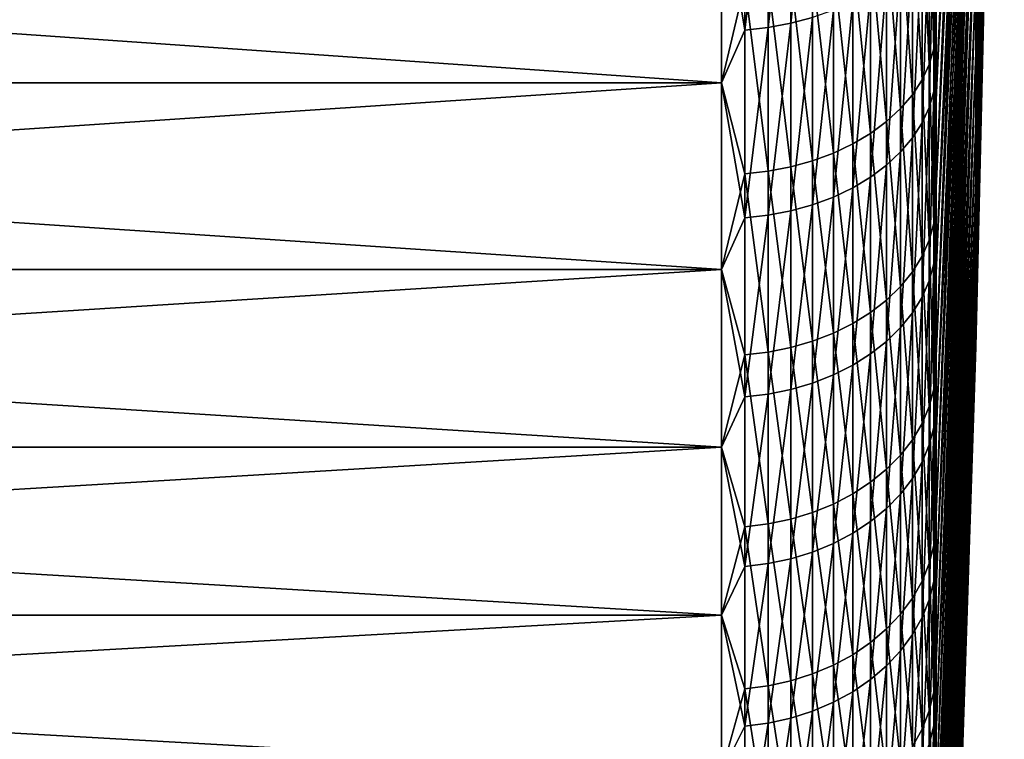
# Model space of a CAD drawing. Header units: metres. Extents: x -2 to 85, y -75 to 96.
# Tile 320 of 444: x 80.46 to 85.04, y 9.26 to 12.61. Entities that reach past the tile are written whole.
import ezdxf

# ---------------------------------------------------------------- set-up
doc = ezdxf.new("R2010")
doc.units = ezdxf.units.M
doc.layers.add('solid_20204500', color=7, linetype='CONTINUOUS')

msp = doc.modelspace()

# ---------------------------------------------------------------- linework, layer by layer
at = {"layer": 'solid_20204500'}
for points in [[(85.044029, 17.875992, 4.966063), (84.911491, 12.812578, 7.449786), (84.911491, 12.454745, 6.670994)], [(85.044029, 17.875992, 4.966063), (84.911491, 12.454745, 6.670994), (85.044029, 17.637461, 4.446916)], [(85.044029, 17.637461, -4.446916), (84.911491, 12.454745, -6.670994), (84.911491, 12.812578, -7.449786)], [(85.044029, 17.425528, -3.916355), (84.911491, 12.454745, -6.670994), (85.044029, 17.637461, -4.446916)], [(85.044029, 17.637461, 4.446916), (84.911491, 12.454745, 6.670994), (84.911491, 12.136817, 5.875078)], [(85.044029, 17.637461, 4.446916), (84.911491, 12.136817, 5.875078), (85.044029, 17.425528, 3.916355)], [(85.044029, 17.425528, -3.916355), (84.911491, 12.136817, -5.875078), (84.911491, 12.454745, -6.670994)], [(85.044029, 17.24074, -3.37574), (84.911491, 12.136817, -5.875078), (85.044029, 17.425528, -3.916355)], [(85.044029, 17.425528, 3.916355), (84.911491, 12.136817, 5.875078), (84.911491, 11.85961, 5.06408)], [(85.044029, 17.425528, 3.916355), (84.911491, 11.85961, 5.06408), (85.044029, 17.24074, 3.37574)], [(85.044029, 17.24074, -3.37574), (84.911491, 11.85961, -5.06408), (84.911491, 12.136817, -5.875078)], [(85.044029, 17.08357, -2.826459), (84.911491, 11.85961, -5.06408), (85.044029, 17.24074, -3.37574)], [(85.044029, 17.24074, 3.37574), (84.911491, 11.85961, 5.06408), (84.911491, 11.623835, 4.240083)], [(85.044029, 17.24074, 3.37574), (84.911491, 11.623835, 4.240083), (85.044029, 17.08357, 2.826459)], [(85.044029, 17.08357, -2.826459), (84.911491, 11.623835, -4.240083), (84.911491, 11.85961, -5.06408)], [(85.044029, 16.954424, -2.269924), (84.911491, 11.623835, -4.240083), (85.044029, 17.08357, -2.826459)], [(85.044029, 17.08357, 2.826459), (84.911491, 11.623835, 4.240083), (84.911491, 11.430097, 3.405202)], [(85.044029, 17.08357, 2.826459), (84.911491, 11.430097, 3.405202), (85.044029, 16.954424, 2.269924)], [(85.044029, 16.954424, -2.269924), (84.911491, 11.430097, -3.405202), (84.911491, 11.623835, -4.240083)], [(85.044029, 16.853632, -1.707561), (84.911491, 11.430097, -3.405202), (85.044029, 16.954424, -2.269924)], [(85.044029, 16.954424, 2.269924), (84.911491, 11.430097, 3.405202), (84.911491, 11.278893, 2.561579)], [(85.044029, 16.954424, 2.269924), (84.911491, 11.278893, 2.561579), (85.044029, 16.853632, 1.707561)], [(85.044029, 16.853632, -1.707561), (84.911491, 11.278893, -2.561579), (84.911491, 11.430097, -3.405202)], [(85.044029, 16.78145, -1.140815), (84.911491, 11.278893, -2.561579), (85.044029, 16.853632, -1.707561)], [(85.044029, 16.853632, 1.707561), (84.911491, 11.278893, 2.561579), (84.911491, 11.170612, 1.711381)], [(85.044029, 16.853632, 1.707561), (84.911491, 11.170612, 1.711381), (85.044029, 16.78145, 1.140815)], [(85.044029, 16.78145, -1.140815), (84.911491, 11.170612, -1.711381), (84.911491, 11.278893, -2.561579)], [(85.044029, 16.738068, -0.571141), (84.911491, 11.170612, -1.711381), (85.044029, 16.78145, -1.140815)], [(85.044029, 16.78145, 1.140815), (84.911491, 11.170612, 1.711381), (84.911491, 11.105533, 0.85679)], [(85.044029, 16.78145, 1.140815), (84.911491, 11.105533, 0.85679), (85.044029, 16.738068, 0.571141)], [(85.044029, 16.738068, 0.571141), (84.911491, 11.083821), (85.044029, 16.723595)], [(85.044029, 16.738068, 0.571141), (84.911491, 11.105533, 0.85679), (84.911491, 11.083821)], [(85.044029, 16.738068, -0.571141), (84.911491, 11.105533, -0.85679), (84.911491, 11.170612, -1.711381)], [(85.044029, 16.738068, -0.571141), (85.044029, 16.723595), (84.911491, 11.105533, -0.85679)], [(85.044029, 16.723595), (84.911491, 11.083821), (84.911491, 11.105533, -0.85679)], [(84.726563, 12.27004, -16.140326), (84.911491, 16.345312, -12.260724), (84.911491, 15.739276, -11.654688)], [(84.726563, 12.27004, -16.140326), (84.726563, 12.690835, -16.539988), (84.911491, 16.345312, -12.260724)], [(84.911491, 16.345312, 12.260724), (84.726563, 12.233218, 16.104357), (84.726563, 11.824948, 15.694248)], [(84.911491, 15.739276, 11.654688), (84.911491, 16.345312, 12.260724), (84.726563, 11.824948, 15.694248)], [(84.911491, 16.345312, 12.260724), (84.726563, 12.651883, 16.503849), (84.726563, 12.233218, 16.104357)], [(84.726563, 11.460012, -15.309165), (84.911491, 15.739276, -11.654688), (84.911491, 15.164712, -11.018733)], [(84.726563, 11.859675, -15.72996), (84.726563, 12.27004, -16.140326), (84.911491, 15.739276, -11.654688)], [(84.726563, 11.460012, -15.309165), (84.726563, 11.859675, -15.72996), (84.911491, 15.739276, -11.654688)], [(84.911491, 15.739276, 11.654688), (84.726563, 11.427341, 15.273792), (84.726563, 11.040662, 14.843266)], [(84.911491, 15.164712, 11.018733), (84.911491, 15.739276, 11.654688), (84.726563, 11.040662, 14.843266)], [(84.911491, 15.739276, 11.654688), (84.726563, 11.824948, 15.694248), (84.726563, 11.427341, 15.273792)], [(84.726563, 10.693847, -14.437408), (84.911491, 15.164712, -11.018733), (84.911491, 14.623096, -10.354494)], [(84.726563, 11.071317, -14.87822), (84.726563, 11.460012, -15.309165), (84.911491, 15.164712, -11.018733)], [(84.726563, 10.693847, -14.437408), (84.726563, 11.071317, -14.87822), (84.911491, 15.164712, -11.018733)], [(84.911491, 15.164712, 11.018733), (84.726563, 10.665162, 14.402955), (84.726563, 10.301091, 13.953148)], [(84.911491, 14.623096, 10.354494), (84.911491, 15.164712, 11.018733), (84.726563, 10.301091, 13.953148)], [(84.911491, 15.164712, 11.018733), (84.726563, 11.040662, 14.843266), (84.726563, 10.665162, 14.402955)], [(84.726563, 9.973573, -13.527367), (84.911491, 14.623096, -10.354494), (84.911491, 14.115819, -9.663675)], [(84.726563, 10.32785, -13.987025), (84.726563, 10.693847, -14.437408), (84.911491, 14.623096, -10.354494)], [(84.726563, 9.973573, -13.527367), (84.726563, 10.32785, -13.987025), (84.911491, 14.623096, -10.354494)], [(84.911491, 14.623096, 10.354494), (84.726563, 9.948689, 13.494143), (84.726563, 9.608187, 13.02624)], [(84.911491, 14.115819, 9.663675), (84.911491, 14.623096, 10.354494), (84.726563, 9.608187, 13.02624)], [(84.911491, 14.623096, 10.354494), (84.726563, 10.301091, 13.953148), (84.726563, 9.948689, 13.494143)], [(84.726563, 9.301103, -12.581453), (84.911491, 14.115819, -9.663675), (84.911491, 13.644182, -8.94805)], [(84.726563, 9.631248, -13.05874), (84.726563, 9.973573, -13.527367), (84.911491, 14.115819, -9.663675)], [(84.726563, 9.301103, -12.581453), (84.726563, 9.631248, -13.05874), (84.911491, 14.115819, -9.663675)], [(84.911491, 14.115819, 9.663675), (84.726563, 9.27981, 12.549749), (84.726563, 8.963776, 12.064985)], [(84.911491, 13.644182, 8.94805), (84.911491, 14.115819, 9.663675), (84.726563, 8.963776, 12.064985)], [(84.911491, 14.115819, 9.663675), (84.726563, 9.608187, 13.02624), (84.726563, 9.27981, 12.549749)], [(84.726563, 8.678218, -11.602175), (84.911491, 13.644182, -8.94805), (84.911491, 13.209396, -8.209455)], [(84.726563, 8.983356, -12.095824), (84.726563, 9.301103, -12.581453), (84.911491, 13.644182, -8.94805)], [(84.726563, 8.678218, -11.602175), (84.726563, 8.983356, -12.095824), (84.911491, 13.644182, -8.94805)], [(84.911491, 13.644182, 8.94805), (84.726563, 8.660291, 11.572268), (84.726563, 8.369556, 11.07192)], [(84.911491, 13.209396, 8.209455), (84.911491, 13.644182, 8.94805), (84.726563, 8.369556, 11.07192)], [(84.911491, 13.644182, 8.94805), (84.726563, 8.963776, 12.064985), (84.726563, 8.660291, 11.572268)], [(84.151756, 13.529202, 18.395933), (84.050148, 13.503849, 18.428164), (84.050148, 12.590809, 17.671799)], [(84.151756, 12.617759, 17.640892), (84.151756, 13.529202, 18.395933), (84.050148, 12.590809, 17.671799)], [(83.944664, 13.485521, 18.451462), (83.836571, 13.474439, 18.465549), (83.836571, 12.559547, 17.707651)], [(83.944664, 12.571327, 17.694139), (83.944664, 13.485521, 18.451462), (83.836571, 12.559547, 17.707651)], [(84.050148, 13.503849, 18.428164), (83.944664, 13.485521, 18.451462), (83.944664, 12.571327, 17.694139)], [(84.050148, 12.590809, 17.671799), (84.050148, 13.503849, 18.428164), (83.944664, 12.571327, 17.694139)], [(83.836571, 12.559547, 17.707651), (83.836571, 13.474439, 18.465549), (83.727272, 13.224952, 18.274242)], [(84.716667, 13.325171, -17.246944), (84.716667, 12.472072, -16.483055), (84.694832, 13.255589, -17.32872)], [(84.716667, 13.325171, -17.246944), (84.726563, 12.690835, -16.539988), (84.716667, 12.472072, -16.483055)], [(84.694832, 13.255589, -17.32872), (84.694832, 12.398445, -16.561211), (84.661385, 13.187972, -17.408188)], [(84.716667, 12.472072, -16.483055), (84.694832, 12.398445, -16.561211), (84.694832, 13.255589, -17.32872)], [(83.727272, 12.314198, -17.498732), (70.650002, 12.314198, -17.498732), (70.650002, 13.224952, -18.274242)], [(83.727272, 13.224952, -18.274242), (83.727272, 12.314198, -17.498732), (70.650002, 13.224952, -18.274242)], [(83.727272, 13.224952, 18.274242), (70.650002, 13.224952, 18.274242), (70.650002, 12.314198, 17.498732)], [(83.727272, 12.314198, 17.498732), (83.727272, 13.224952, 18.274242), (70.650002, 12.314198, 17.498732)], [(83.836571, 12.559547, 17.707651), (83.727272, 13.224952, 18.274242), (83.727272, 12.314198, 17.498732)], [(83.836571, 12.775153, -17.893364), (83.727272, 12.314198, -17.498732), (83.727272, 13.224952, -18.274242)], [(84.726563, 8.106571, -10.592131), (84.911491, 13.209396, -8.209455), (84.911491, 12.812578, -7.449786)], [(84.726563, 8.385892, -11.100833), (84.726563, 8.678218, -11.602175), (84.911491, 13.209396, -8.209455)], [(84.726563, 8.106571, -10.592131), (84.726563, 8.385892, -11.100833), (84.911491, 13.209396, -8.209455)], [(84.911491, 13.209396, 8.209455), (84.726563, 8.091764, 10.564273), (84.726563, 7.827096, 10.049662)], [(84.911491, 12.812578, 7.449786), (84.911491, 13.209396, 8.209455), (84.726563, 7.827096, 10.049662)], [(84.911491, 13.209396, 8.209455), (84.726563, 8.369556, 11.07192), (84.726563, 8.091764, 10.564273)], [(84.661385, 13.187972, -17.408188), (84.661385, 12.326899, -16.637159), (84.616722, 13.123134, -17.484392)], [(84.694832, 12.398445, -16.561211), (84.661385, 12.326899, -16.637159), (84.661385, 13.187972, -17.408188)], [(84.616722, 13.123134, -17.484392), (84.616722, 12.25829, -16.709988), (84.561386, 13.061851, -17.556416)], [(84.661385, 12.326899, -16.637159), (84.616722, 12.25829, -16.709988), (84.616722, 13.123134, -17.484392)], [(84.716667, 13.117353, 17.067938), (84.694832, 13.046786, 17.148867), (84.694832, 12.199002, 16.371033)], [(84.716667, 12.27357, 16.293774), (84.716667, 13.117353, 17.067938), (84.694832, 12.199002, 16.371033)], [(84.716667, 12.27357, 16.293774), (84.726563, 13.080667, 16.89246), (84.716667, 13.117353, 17.067938)], [(84.716667, 12.27357, 16.293774), (84.726563, 12.651883, 16.503849), (84.726563, 13.080667, 16.89246)], [(84.561386, 13.061851, -17.556416), (84.561386, 12.193444, -16.778822), (84.496025, 13.004859, -17.623396)], [(84.616722, 12.25829, -16.709988), (84.561386, 12.193444, -16.778822), (84.561386, 13.061851, -17.556416)], [(84.694832, 13.046786, 17.148867), (84.661385, 12.978213, 17.22751), (84.661385, 12.126541, 16.446108)], [(84.694832, 12.199002, 16.371033), (84.694832, 13.046786, 17.148867), (84.661385, 12.126541, 16.446108)], [(84.496025, 13.004859, -17.623396), (84.496025, 12.13314, -16.842836), (84.421448, 12.952843, -17.68453)], [(84.561386, 12.193444, -16.778822), (84.496025, 12.13314, -16.842836), (84.496025, 13.004859, -17.623396)], [(84.661385, 12.978213, 17.22751), (84.616722, 12.912456, 17.302921), (84.616722, 12.057055, 16.518099)], [(84.661385, 12.126541, 16.446108), (84.661385, 12.978213, 17.22751), (84.616722, 12.057055, 16.518099)], [(84.421448, 12.952843, -17.68453), (84.421448, 12.0781, -16.90126), (84.338524, 12.906427, -17.73908)], [(84.496025, 12.13314, -16.842836), (84.421448, 12.0781, -16.90126), (84.421448, 12.952843, -17.68453)], [(84.338524, 12.906427, -17.73908), (84.338524, 12.028986, -16.953396), (84.248268, 12.866169, -17.786396)], [(84.421448, 12.0781, -16.90126), (84.338524, 12.028986, -16.953396), (84.338524, 12.906427, -17.73908)], [(84.616722, 12.912456, 17.302921), (84.561386, 12.850306, 17.374199), (84.561386, 11.991381, 16.586143)], [(84.616722, 12.057055, 16.518099), (84.616722, 12.912456, 17.302921), (84.561386, 11.991381, 16.586143)], [(84.248268, 12.866169, -17.786396), (84.248268, 11.986387, -16.998615), (84.151756, 12.832552, -17.825905)], [(84.338524, 12.028986, -16.953396), (84.248268, 11.986387, -16.998615), (84.248268, 12.866169, -17.786396)], [(84.561386, 12.850306, 17.374199), (84.496025, 12.792506, 17.440485), (84.496025, 11.930305, 16.649424)], [(84.561386, 11.991381, 16.586143), (84.561386, 12.850306, 17.374199), (84.496025, 11.930305, 16.649424)], [(84.050148, 12.805979, -17.857136), (84.050148, 11.922698, -17.066223), (83.944664, 12.786769, -17.879713)], [(84.151756, 12.832552, -17.825905), (84.151756, 11.950815, -17.036375), (84.050148, 12.805979, -17.857136)], [(84.151756, 11.950815, -17.036375), (84.050148, 11.922698, -17.066223), (84.050148, 12.805979, -17.857136)], [(84.248268, 11.986387, -16.998615), (84.151756, 11.950815, -17.036375), (84.151756, 12.832552, -17.825905)], [(84.496025, 12.792506, 17.440485), (84.421448, 12.739754, 17.500982), (84.421448, 11.874562, 16.707176)], [(84.496025, 11.930305, 16.649424), (84.496025, 12.792506, 17.440485), (84.421448, 11.874562, 16.707176)], [(84.726563, 7.587678, -9.553997), (84.911491, 12.812578, -7.449786), (84.911491, 12.454745, -6.670994)], [(84.726563, 7.840441, -10.076405), (84.726563, 8.106571, -10.592131), (84.911491, 12.812578, -7.449786)], [(84.726563, 7.587678, -9.553997), (84.726563, 7.840441, -10.076405), (84.911491, 12.812578, -7.449786)], [(84.911491, 12.812578, 7.449786), (84.726563, 7.575729, 9.528424), (84.726563, 7.337826, 9.000905)], [(84.911491, 12.454745, 6.670994), (84.911491, 12.812578, 7.449786), (84.726563, 7.337826, 9.000905)], [(84.911491, 12.812578, 7.449786), (84.726563, 7.827096, 10.049662), (84.726563, 7.575729, 9.528424)], [(83.836571, 12.775153, -17.893364), (83.836571, 11.89008, -17.100845), (83.727272, 12.314198, -17.498732)], [(83.944664, 12.786769, -17.879713), (83.944664, 11.902371, -17.087799), (83.836571, 12.775153, -17.893364)], [(83.944664, 11.902371, -17.087799), (83.836571, 11.89008, -17.100845), (83.836571, 12.775153, -17.893364)], [(84.050148, 11.922698, -17.066223), (83.944664, 11.902371, -17.087799), (83.944664, 12.786769, -17.879713)], [(84.421448, 12.739754, 17.500982), (84.338524, 12.69268, 17.554968), (84.338524, 11.82482, 16.758713)], [(84.421448, 11.874562, 16.707176), (84.421448, 12.739754, 17.500982), (84.338524, 11.82482, 16.758713)], [(84.248268, 12.651853, 17.601791), (84.151756, 12.617759, 17.640892), (84.151756, 11.74565, 16.84074)], [(84.248268, 11.781676, 16.803413), (84.248268, 12.651853, 17.601791), (84.151756, 11.74565, 16.84074)], [(84.338524, 12.69268, 17.554968), (84.248268, 12.651853, 17.601791), (84.248268, 11.781676, 16.803413)], [(84.338524, 11.82482, 16.758713), (84.338524, 12.69268, 17.554968), (84.248268, 11.781676, 16.803413)], [(84.716667, 12.472072, -16.483055), (84.726563, 12.690835, -16.539988), (84.726563, 12.27004, -16.140326)], [(84.716667, 12.27357, 16.293774), (84.726563, 12.233218, 16.104357), (84.726563, 12.651883, 16.503849)], [(84.151756, 12.617759, 17.640892), (84.050148, 12.590809, 17.671799), (84.050148, 11.717173, 16.870245)], [(84.151756, 11.74565, 16.84074), (84.151756, 12.617759, 17.640892), (84.050148, 11.717173, 16.870245)], [(83.944664, 12.571327, 17.694139), (83.836571, 12.559547, 17.707651), (83.836571, 11.684138, 16.90447)], [(83.944664, 11.696587, 16.891573), (83.944664, 12.571327, 17.694139), (83.836571, 11.684138, 16.90447)], [(84.050148, 12.590809, 17.671799), (83.944664, 12.571327, 17.694139), (83.944664, 11.696587, 16.891573)], [(84.050148, 11.717173, 16.870245), (84.050148, 12.590809, 17.671799), (83.944664, 11.696587, 16.891573)], [(83.836571, 11.684138, 16.90447), (83.836571, 12.559547, 17.707651), (83.727272, 12.314198, 17.498732)], [(84.716667, 12.472072, -16.483055), (84.716667, 11.65868, -15.67702), (84.694832, 12.398445, -16.561211)], [(84.716667, 12.472072, -16.483055), (84.726563, 12.27004, -16.140326), (84.726563, 11.859675, -15.72996)], [(84.716667, 12.472072, -16.483055), (84.726563, 11.859675, -15.72996), (84.716667, 11.65868, -15.67702)], [(84.726563, 7.122916, -8.490528), (84.911491, 12.454745, -6.670994), (84.911491, 12.136817, -5.875078)], [(84.726563, 7.34845, -9.025255), (84.726563, 7.587678, -9.553997), (84.911491, 12.454745, -6.670994)], [(84.726563, 7.122916, -8.490528), (84.726563, 7.34845, -9.025255), (84.911491, 12.454745, -6.670994)], [(84.911491, 12.454745, 6.670994), (84.726563, 7.113545, 8.467452), (84.726563, 6.903035, 7.928416)], [(84.911491, 12.136817, 5.875078), (84.911491, 12.454745, 6.670994), (84.726563, 6.903035, 7.928416)], [(84.911491, 12.454745, 6.670994), (84.726563, 7.337826, 9.000905), (84.726563, 7.113545, 8.467452)], [(84.694832, 12.398445, -16.561211), (84.694832, 11.581197, -15.751353), (84.661385, 12.326899, -16.637159)], [(84.716667, 11.65868, -15.67702), (84.694832, 11.581197, -15.751353), (84.694832, 12.398445, -16.561211)], [(83.727272, 11.444084, -16.677879), (70.650002, 11.444084, -16.677879), (70.650002, 12.314198, -17.498732)], [(83.727272, 12.314198, -17.498732), (83.727272, 11.444084, -16.677879), (70.650002, 12.314198, -17.498732)], [(83.727272, 12.314198, 17.498732), (70.650002, 12.314198, 17.498732), (70.650002, 11.444084, 16.677879)], [(83.727272, 11.444084, 16.677879), (83.727272, 12.314198, 17.498732), (70.650002, 11.444084, 16.677879)], [(83.836571, 11.684138, 16.90447), (83.727272, 12.314198, 17.498732), (83.727272, 11.444084, 16.677879)], [(83.836571, 11.89008, -17.100845), (83.727272, 11.444084, -16.677879), (83.727272, 12.314198, -17.498732)], [(84.661385, 12.326899, -16.637159), (84.661385, 11.505902, -15.823587), (84.616722, 12.25829, -16.709988)], [(84.694832, 11.581197, -15.751353), (84.661385, 11.505902, -15.823587), (84.661385, 12.326899, -16.637159)], [(84.616722, 12.25829, -16.709988), (84.616722, 11.4337, -15.892854), (84.561386, 12.193444, -16.778822)], [(84.661385, 11.505902, -15.823587), (84.616722, 11.4337, -15.892854), (84.616722, 12.25829, -16.709988)], [(84.716667, 12.27357, 16.293774), (84.694832, 12.199002, 16.371033), (84.694832, 11.391623, 15.551335)], [(84.716667, 11.47, 15.477945), (84.716667, 12.27357, 16.293774), (84.694832, 11.391623, 15.551335)], [(84.716667, 11.47, 15.477945), (84.726563, 12.233218, 16.104357), (84.716667, 12.27357, 16.293774)], [(84.561386, 12.193444, -16.778822), (84.561386, 11.365458, -15.958323), (84.496025, 12.13314, -16.842836)], [(84.616722, 11.4337, -15.892854), (84.561386, 11.365458, -15.958323), (84.561386, 12.193444, -16.778822)], [(84.694832, 12.199002, 16.371033), (84.661385, 12.126541, 16.446108), (84.661385, 11.315458, 15.622652)], [(84.694832, 11.391623, 15.551335), (84.694832, 12.199002, 16.371033), (84.661385, 11.315458, 15.622652)], [(84.716667, 11.47, 15.477945), (84.726563, 11.824948, 15.694248), (84.726563, 12.233218, 16.104357)], [(84.496025, 12.13314, -16.842836), (84.496025, 11.301994, -16.019205), (84.421448, 12.0781, -16.90126)], [(84.561386, 11.365458, -15.958323), (84.496025, 11.301994, -16.019205), (84.496025, 12.13314, -16.842836)], [(84.661385, 12.126541, 16.446108), (84.616722, 12.057055, 16.518099), (84.616722, 11.242423, 15.691039)], [(84.661385, 11.315458, 15.622652), (84.661385, 12.126541, 16.446108), (84.616722, 11.242423, 15.691039)], [(84.726563, 6.713515, -7.404544), (84.911491, 12.136817, -5.875078), (84.911491, 11.85961, -5.06408)], [(84.726563, 6.911223, -7.950172), (84.726563, 7.122916, -8.490528), (84.911491, 12.136817, -5.875078)], [(84.726563, 6.713515, -7.404544), (84.726563, 6.911223, -7.950172), (84.911491, 12.136817, -5.875078)], [(84.911491, 12.136817, 5.875078), (84.726563, 6.706433, 7.384154), (84.726563, 6.52387, 6.835023)], [(84.911491, 11.85961, 5.06408), (84.911491, 12.136817, 5.875078), (84.726563, 6.52387, 6.835023)], [(84.911491, 12.136817, 5.875078), (84.726563, 6.903035, 7.928416), (84.726563, 6.706433, 7.384154)], [(84.421448, 12.0781, -16.90126), (84.421448, 11.244071, -16.074774), (84.338524, 12.028986, -16.953396)], [(84.496025, 11.301994, -16.019205), (84.421448, 11.244071, -16.074774), (84.421448, 12.0781, -16.90126)], [(84.616722, 12.057055, 16.518099), (84.561386, 11.991381, 16.586143), (84.561386, 11.173392, 15.755676)], [(84.616722, 11.242423, 15.691039), (84.616722, 12.057055, 16.518099), (84.561386, 11.173392, 15.755676)], [(84.338524, 12.028986, -16.953396), (84.338524, 11.192385, -16.124359), (84.248268, 11.986387, -16.998615)], [(84.421448, 11.244071, -16.074774), (84.338524, 11.192385, -16.124359), (84.338524, 12.028986, -16.953396)], [(84.248268, 11.986387, -16.998615), (84.248268, 11.147554, -16.167368), (84.151756, 11.950815, -17.036375)], [(84.338524, 11.192385, -16.124359), (84.248268, 11.147554, -16.167368), (84.248268, 11.986387, -16.998615)], [(84.561386, 11.991381, 16.586143), (84.496025, 11.930305, 16.649424), (84.496025, 11.109196, 15.815786)], [(84.561386, 11.173392, 15.755676), (84.561386, 11.991381, 16.586143), (84.496025, 11.109196, 15.815786)], [(84.050148, 11.922698, -17.066223), (84.050148, 11.080528, -16.231668), (83.944664, 11.902371, -17.087799)], [(84.151756, 11.950815, -17.036375), (84.151756, 11.110119, -16.203281), (84.050148, 11.922698, -17.066223)], [(84.151756, 11.110119, -16.203281), (84.050148, 11.080528, -16.231668), (84.050148, 11.922698, -17.066223)], [(84.248268, 11.147554, -16.167368), (84.151756, 11.110119, -16.203281), (84.151756, 11.950815, -17.036375)], [(84.496025, 11.930305, 16.649424), (84.421448, 11.874562, 16.707176), (84.421448, 11.050604, 15.870649)], [(84.496025, 11.109196, 15.815786), (84.496025, 11.930305, 16.649424), (84.421448, 11.050604, 15.870649)], [(83.836571, 11.89008, -17.100845), (83.836571, 11.046202, -16.264599), (83.727272, 11.444084, -16.677879)], [(83.944664, 11.902371, -17.087799), (83.944664, 11.059137, -16.25219), (83.836571, 11.89008, -17.100845)], [(83.944664, 11.059137, -16.25219), (83.836571, 11.046202, -16.264599), (83.836571, 11.89008, -17.100845)], [(84.050148, 11.080528, -16.231668), (83.944664, 11.059137, -16.25219), (83.944664, 11.902371, -17.087799)], [(84.421448, 11.874562, 16.707176), (84.338524, 11.82482, 16.758713), (84.338524, 10.998321, 15.919605)], [(84.421448, 11.050604, 15.870649), (84.421448, 11.874562, 16.707176), (84.338524, 10.998321, 15.919605)], [(84.716667, 11.65868, -15.67702), (84.726563, 11.859675, -15.72996), (84.726563, 11.460012, -15.309165)], [(84.726563, 6.360562, -6.298925), (84.911491, 11.85961, -5.06408), (84.911491, 11.623835, -4.240083)], [(84.726563, 6.529921, -6.854007), (84.726563, 6.713515, -7.404544), (84.911491, 11.85961, -5.06408)], [(84.726563, 6.360562, -6.298925), (84.726563, 6.529921, -6.854007), (84.911491, 11.85961, -5.06408)], [(84.911491, 11.85961, 5.06408), (84.726563, 6.355464, 6.281386), (84.726563, 6.201329, 5.723608)], [(84.911491, 11.623835, 4.240083), (84.911491, 11.85961, 5.06408), (84.726563, 6.201329, 5.723608)], [(84.911491, 11.85961, 5.06408), (84.726563, 6.52387, 6.835023), (84.726563, 6.355464, 6.281386)], [(84.248268, 11.781676, 16.803413), (84.151756, 11.74565, 16.84074), (84.151756, 10.915106, 15.997524)], [(84.248268, 10.952973, 15.962067), (84.248268, 11.781676, 16.803413), (84.151756, 10.915106, 15.997524)], [(84.338524, 11.82482, 16.758713), (84.248268, 11.781676, 16.803413), (84.248268, 10.952973, 15.962067)], [(84.338524, 10.998321, 15.919605), (84.338524, 11.82482, 16.758713), (84.248268, 10.952973, 15.962067)], [(84.716667, 11.47, 15.477945), (84.726563, 11.427341, 15.273792), (84.726563, 11.824948, 15.694248)], [(84.151756, 11.74565, 16.84074), (84.050148, 11.717173, 16.870245), (84.050148, 10.885173, 16.025551)], [(84.151756, 10.915106, 15.997524), (84.151756, 11.74565, 16.84074), (84.050148, 10.885173, 16.025551)], [(83.944664, 11.696587, 16.891573), (83.836571, 11.684138, 16.90447), (83.836571, 10.850451, 16.058064)], [(83.944664, 10.863535, 16.045813), (83.944664, 11.696587, 16.891573), (83.836571, 10.850451, 16.058064)], [(84.050148, 11.717173, 16.870245), (83.944664, 11.696587, 16.891573), (83.944664, 10.863535, 16.045813)], [(84.050148, 10.885173, 16.025551), (84.050148, 11.717173, 16.870245), (83.944664, 10.863535, 16.045813)], [(83.836571, 10.850451, 16.058064), (83.836571, 11.684138, 16.90447), (83.727272, 11.444084, 16.677879)], [(84.716667, 11.65868, -15.67702), (84.716667, 10.887074, -14.830895), (84.694832, 11.581197, -15.751353)], [(84.716667, 11.65868, -15.67702), (84.726563, 11.460012, -15.309165), (84.726563, 11.071317, -14.87822)], [(84.716667, 11.65868, -15.67702), (84.726563, 11.071317, -14.87822), (84.716667, 10.887074, -14.830895)], [(84.726563, 6.064993, -5.176602), (84.911491, 11.623835, -4.240083), (84.911491, 11.430097, -3.405202)], [(84.726563, 6.205552, -5.739666), (84.726563, 6.360562, -6.298925), (84.911491, 11.623835, -4.240083)], [(84.726563, 6.064993, -5.176602), (84.726563, 6.205552, -5.739666), (84.911491, 11.623835, -4.240083)], [(84.911491, 11.623835, 4.240083), (84.726563, 6.061566, 5.162056), (84.726563, 5.936265, 4.597102)], [(84.911491, 11.430097, 3.405202), (84.911491, 11.623835, 4.240083), (84.726563, 5.936265, 4.597102)], [(84.911491, 11.623835, 4.240083), (84.726563, 6.201329, 5.723608), (84.726563, 6.061566, 5.162056)], [(84.694832, 11.581197, -15.751353), (84.694832, 10.805933, -14.901217), (84.661385, 11.505902, -15.823587)], [(84.716667, 10.887074, -14.830895), (84.694832, 10.805933, -14.901217), (84.694832, 11.581197, -15.751353)], [(84.661385, 11.505902, -15.823587), (84.661385, 10.727082, -14.969552), (84.616722, 11.4337, -15.892854)], [(84.694832, 10.805933, -14.901217), (84.661385, 10.727082, -14.969552), (84.661385, 11.505902, -15.823587)], [(84.716667, 11.47, 15.477945), (84.694832, 11.391623, 15.551335), (84.694832, 10.626712, 14.691872)], [(84.716667, 10.708699, 14.622539), (84.716667, 11.47, 15.477945), (84.694832, 10.626712, 14.691872)], [(84.716667, 10.708699, 14.622539), (84.726563, 11.427341, 15.273792), (84.716667, 11.47, 15.477945)], [(83.727272, 10.616868, -15.813815), (70.650002, 10.616868, -15.813815), (70.650002, 11.444084, -16.677879)], [(83.727272, 11.444084, -16.677879), (83.727272, 10.616868, -15.813815), (70.650002, 11.444084, -16.677879)], [(83.727272, 11.444084, 16.677879), (70.650002, 11.444084, 16.677879), (70.650002, 10.616868, 15.813815)], [(83.727272, 10.616868, 15.813815), (83.727272, 11.444084, 16.677879), (70.650002, 10.616868, 15.813815)], [(83.836571, 10.850451, 16.058064), (83.727272, 11.444084, 16.677879), (83.727272, 10.616868, 15.813815)], [(83.836571, 11.046202, -16.264599), (83.727272, 10.616868, -15.813815), (83.727272, 11.444084, -16.677879)], [(84.616722, 11.4337, -15.892854), (84.616722, 10.651471, -15.035081), (84.561386, 11.365458, -15.958323)], [(84.661385, 10.727082, -14.969552), (84.616722, 10.651471, -15.035081), (84.616722, 11.4337, -15.892854)], [(84.716667, 10.708699, 14.622539), (84.726563, 11.040662, 14.843266), (84.726563, 11.427341, 15.273792)], [(84.726563, 5.827592, -4.040551), (84.911491, 11.430097, -3.405202), (84.911491, 11.278893, -2.561579)], [(84.726563, 5.938979, -4.610105), (84.726563, 6.064993, -5.176602), (84.911491, 11.430097, -3.405202)], [(84.726563, 5.827592, -4.040551), (84.726563, 5.938979, -4.610105), (84.911491, 11.430097, -3.405202)], [(84.911491, 11.430097, 3.405202), (84.726563, 5.825511, 4.029116), (84.726563, 5.729376, 3.458474)], [(84.911491, 11.278893, 2.561579), (84.911491, 11.430097, 3.405202), (84.726563, 5.729376, 3.458474)], [(84.911491, 11.430097, 3.405202), (84.726563, 5.936265, 4.597102), (84.726563, 5.825511, 4.029116)], [(84.694832, 11.391623, 15.551335), (84.661385, 11.315458, 15.622652), (84.661385, 10.54704, 14.759247)], [(84.694832, 10.626712, 14.691872), (84.694832, 11.391623, 15.551335), (84.661385, 10.54704, 14.759247)], [(84.561386, 11.365458, -15.958323), (84.561386, 10.580007, -15.097015), (84.496025, 11.301994, -16.019205)], [(84.616722, 10.651471, -15.035081), (84.561386, 10.580007, -15.097015), (84.561386, 11.365458, -15.958323)], [(84.496025, 11.301994, -16.019205), (84.496025, 10.513547, -15.154613), (84.421448, 11.244071, -16.074774)], [(84.561386, 10.580007, -15.097015), (84.496025, 10.513547, -15.154613), (84.496025, 11.301994, -16.019205)], [(84.661385, 11.315458, 15.622652), (84.616722, 11.242423, 15.691039), (84.616722, 10.470641, 14.823854)], [(84.661385, 10.54704, 14.759247), (84.661385, 11.315458, 15.622652), (84.616722, 10.470641, 14.823854)], [(84.726563, 5.648988, -2.893786), (84.911491, 11.278893, -2.561579), (84.911491, 11.170612, -1.711381)], [(84.726563, 5.730907, -3.468318), (84.726563, 5.827592, -4.040551), (84.911491, 11.278893, -2.561579)], [(84.726563, 5.648988, -2.893786), (84.726563, 5.730907, -3.468318), (84.911491, 11.278893, -2.561579)], [(84.911491, 11.278893, 2.561579), (84.726563, 5.647923, 2.885552), (84.726563, 5.581207, 2.310728)], [(84.911491, 11.170612, 1.711381), (84.911491, 11.278893, 2.561579), (84.726563, 5.581207, 2.310728)], [(84.911491, 11.278893, 2.561579), (84.726563, 5.729376, 3.458474), (84.726563, 5.647923, 2.885552)], [(84.421448, 11.244071, -16.074774), (84.421448, 10.452888, -15.207183), (84.338524, 11.192385, -16.124359)], [(84.496025, 10.513547, -15.154613), (84.421448, 10.452888, -15.207183), (84.421448, 11.244071, -16.074774)], [(84.616722, 11.242423, 15.691039), (84.561386, 11.173392, 15.755676), (84.561386, 10.398431, 14.884919)], [(84.616722, 10.470641, 14.823854), (84.616722, 11.242423, 15.691039), (84.561386, 10.398431, 14.884919)], [(84.338524, 11.192385, -16.124359), (84.338524, 10.398761, -15.254092), (84.248268, 11.147554, -16.167368)], [(84.421448, 10.452888, -15.207183), (84.338524, 10.398761, -15.254092), (84.338524, 11.192385, -16.124359)], [(84.248268, 11.147554, -16.167368), (84.248268, 10.351814, -15.294778), (84.151756, 11.110119, -16.203281)], [(84.338524, 10.398761, -15.254092), (84.248268, 10.351814, -15.294778), (84.248268, 11.147554, -16.167368)], [(84.561386, 11.173392, 15.755676), (84.496025, 11.109196, 15.815786), (84.496025, 10.331278, 14.941708)], [(84.561386, 10.398431, 14.884919), (84.561386, 11.173392, 15.755676), (84.496025, 10.331278, 14.941708)], [(84.726563, 5.529655, -1.739347), (84.911491, 11.170612, -1.711381), (84.911491, 11.105533, -0.85679)], [(84.726563, 5.581889, -2.317335), (84.726563, 5.648988, -2.893786), (84.911491, 11.170612, -1.711381)], [(84.726563, 5.529655, -1.739347), (84.726563, 5.581889, -2.317335), (84.911491, 11.170612, -1.711381)], [(84.911491, 11.170612, 1.711381), (84.726563, 5.529271, 1.73438), (84.726563, 5.492149, 1.156889)], [(84.911491, 11.105533, 0.85679), (84.911491, 11.170612, 1.711381), (84.726563, 5.492149, 1.156889)], [(84.911491, 11.170612, 1.711381), (84.726563, 5.581207, 2.310728), (84.726563, 5.529271, 1.73438)], [(84.151756, 11.110119, -16.203281), (84.151756, 10.312612, -15.328753), (84.050148, 11.080528, -16.231668)], [(84.248268, 10.351814, -15.294778), (84.151756, 10.312612, -15.328753), (84.151756, 11.110119, -16.203281)], [(84.496025, 11.109196, 15.815786), (84.421448, 11.050604, 15.870649), (84.421448, 10.269988, 14.993539)], [(84.496025, 10.331278, 14.941708), (84.496025, 11.109196, 15.815786), (84.421448, 10.269988, 14.993539)], [(84.911491, 11.105533, 0.85679), (84.726563, 5.462438), (84.911491, 11.083821)], [(84.911491, 11.105533, 0.85679), (84.726563, 5.469867, 0.578635), (84.726563, 5.462438)], [(84.726563, 5.469909, -0.580295), (84.911491, 11.105533, -0.85679), (84.911491, 11.083821)], [(84.726563, 5.49232, -1.160206), (84.726563, 5.529655, -1.739347), (84.911491, 11.105533, -0.85679)], [(84.726563, 5.469909, -0.580295), (84.726563, 5.49232, -1.160206), (84.911491, 11.105533, -0.85679)], [(84.911491, 11.105533, 0.85679), (84.726563, 5.492149, 1.156889), (84.726563, 5.469867, 0.578635)], [(83.944664, 11.059137, -16.25219), (83.944664, 10.259222, -15.375023), (83.836571, 11.046202, -16.264599)], [(84.050148, 11.080528, -16.231668), (84.050148, 10.281624, -15.355609), (83.944664, 11.059137, -16.25219)], [(84.050148, 10.281624, -15.355609), (83.944664, 10.259222, -15.375023), (83.944664, 11.059137, -16.25219)], [(84.151756, 10.312612, -15.328753), (84.050148, 10.281624, -15.355609), (84.050148, 11.080528, -16.231668)], [(84.421448, 11.050604, 15.870649), (84.338524, 10.998321, 15.919605), (84.338524, 10.215297, 15.039789)], [(84.421448, 10.269988, 14.993539), (84.421448, 11.050604, 15.870649), (84.338524, 10.215297, 15.039789)], [(84.716667, 10.887074, -14.830895), (84.726563, 11.071317, -14.87822), (84.726563, 10.693847, -14.437408)], [(84.726563, 5.469909, -0.580295), (84.911491, 11.083821), (84.726563, 5.462438)], [(83.836571, 11.046202, -16.264599), (83.836571, 10.245677, -15.386763), (83.727272, 10.616868, -15.813815)], [(83.944664, 10.259222, -15.375023), (83.836571, 10.245677, -15.386763), (83.836571, 11.046202, -16.264599)], [(84.716667, 10.708699, 14.622539), (84.726563, 10.665162, 14.402955), (84.726563, 11.040662, 14.843266)], [(84.338524, 10.998321, 15.919605), (84.248268, 10.952973, 15.962067), (84.248268, 10.16786, 15.079904)], [(84.338524, 10.215297, 15.039789), (84.338524, 10.998321, 15.919605), (84.248268, 10.16786, 15.079904)], [(84.151756, 10.915106, 15.997524), (84.050148, 10.885173, 16.025551), (84.050148, 10.096938, 15.13988)], [(84.151756, 10.128249, 15.113401), (84.151756, 10.915106, 15.997524), (84.050148, 10.096938, 15.13988)], [(84.248268, 10.952973, 15.962067), (84.151756, 10.915106, 15.997524), (84.151756, 10.128249, 15.113401)], [(84.248268, 10.16786, 15.079904), (84.248268, 10.952973, 15.962067), (84.151756, 10.128249, 15.113401)], [(84.050148, 10.885173, 16.025551), (83.944664, 10.863535, 16.045813), (83.944664, 10.074303, 15.159021)], [(84.050148, 10.096938, 15.13988), (84.050148, 10.885173, 16.025551), (83.944664, 10.074303, 15.159021)], [(84.716667, 10.887074, -14.830895), (84.716667, 10.159228, -13.946848), (84.694832, 10.805933, -14.901217)], [(84.716667, 10.887074, -14.830895), (84.726563, 10.693847, -14.437408), (84.726563, 10.32785, -13.987025)], [(84.716667, 10.887074, -14.830895), (84.726563, 10.32785, -13.987025), (84.716667, 10.159228, -13.946848)], [(83.836571, 10.060616, 15.170595), (83.836571, 10.850451, 16.058064), (83.727272, 10.616868, 15.813815)], [(83.944664, 10.863535, 16.045813), (83.836571, 10.850451, 16.058064), (83.836571, 10.060616, 15.170595)], [(83.944664, 10.074303, 15.159021), (83.944664, 10.863535, 16.045813), (83.836571, 10.060616, 15.170595)], [(84.694832, 10.805933, -14.901217), (84.694832, 10.074636, -14.012978), (84.661385, 10.727082, -14.969552)], [(84.716667, 10.159228, -13.946848), (84.694832, 10.074636, -14.012978), (84.694832, 10.805933, -14.901217)], [(84.661385, 10.727082, -14.969552), (84.661385, 9.992432, -14.077239), (84.616722, 10.651471, -15.035081)], [(84.694832, 10.074636, -14.012978), (84.661385, 9.992432, -14.077239), (84.661385, 10.727082, -14.969552)], [(84.716667, 10.708699, 14.622539), (84.694832, 10.626712, 14.691872), (84.694832, 9.906227, 13.79484)], [(84.716667, 9.991614, 13.729739), (84.716667, 10.708699, 14.622539), (84.694832, 9.906227, 13.79484)], [(84.716667, 9.991614, 13.729739), (84.726563, 10.665162, 14.402955), (84.716667, 10.708699, 14.622539)], [(84.616722, 10.651471, -15.035081), (84.616722, 9.913605, -14.138862), (84.561386, 10.580007, -15.097015)], [(84.661385, 9.992432, -14.077239), (84.616722, 9.913605, -14.138862), (84.616722, 10.651471, -15.035081)], [(84.716667, 9.991614, 13.729739), (84.726563, 10.301091, 13.953148), (84.726563, 10.665162, 14.402955)], [(83.727272, 9.834693, -14.908776), (70.650002, 9.834693, -14.908776), (70.650002, 10.616868, -15.813815)], [(83.727272, 10.616868, -15.813815), (83.727272, 9.834693, -14.908776), (70.650002, 10.616868, -15.813815)], [(83.727272, 10.616868, 15.813815), (70.650002, 10.616868, 15.813815), (70.650002, 9.834693, 14.908776)], [(83.727272, 9.834693, 14.908776), (83.727272, 10.616868, 15.813815), (70.650002, 9.834693, 14.908776)], [(83.836571, 10.060616, 15.170595), (83.727272, 10.616868, 15.813815), (83.727272, 9.834693, 14.908776)], [(83.836571, 10.245677, -15.386763), (83.727272, 9.834693, -14.908776), (83.727272, 10.616868, -15.813815)], [(84.694832, 10.626712, 14.691872), (84.661385, 10.54704, 14.759247), (84.661385, 9.823251, 13.858101)], [(84.694832, 9.906227, 13.79484), (84.694832, 10.626712, 14.691872), (84.661385, 9.823251, 13.858101)], [(84.561386, 10.580007, -15.097015), (84.561386, 9.839101, -14.197104), (84.496025, 10.513547, -15.154613)], [(84.616722, 9.913605, -14.138862), (84.561386, 9.839101, -14.197104), (84.561386, 10.580007, -15.097015)], [(84.661385, 10.54704, 14.759247), (84.616722, 10.470641, 14.823854), (84.616722, 9.743683, 13.918764)], [(84.661385, 9.823251, 13.858101), (84.661385, 10.54704, 14.759247), (84.616722, 9.743683, 13.918764)], [(84.496025, 10.513547, -15.154613), (84.496025, 9.769814, -14.251269), (84.421448, 10.452888, -15.207183)], [(84.561386, 9.839101, -14.197104), (84.496025, 9.769814, -14.251269), (84.496025, 10.513547, -15.154613)], [(84.421448, 10.452888, -15.207183), (84.421448, 9.706575, -14.300705), (84.338524, 10.398761, -15.254092)], [(84.496025, 9.769814, -14.251269), (84.421448, 9.706575, -14.300705), (84.421448, 10.452888, -15.207183)], [(84.616722, 10.470641, 14.823854), (84.561386, 10.398431, 14.884919), (84.561386, 9.668479, 13.9761)], [(84.616722, 9.743683, 13.918764), (84.616722, 10.470641, 14.823854), (84.561386, 9.668479, 13.9761)], [(84.338524, 10.398761, -15.254092), (84.338524, 9.650146, -14.344818), (84.248268, 10.351814, -15.294778)], [(84.421448, 9.706575, -14.300705), (84.338524, 9.650146, -14.344818), (84.338524, 10.398761, -15.254092)], [(84.561386, 10.398431, 14.884919), (84.496025, 10.331278, 14.941708), (84.496025, 9.598541, 14.029422)], [(84.561386, 9.668479, 13.9761), (84.561386, 10.398431, 14.884919), (84.496025, 9.598541, 14.029422)], [(84.248268, 10.351814, -15.294778), (84.248268, 9.601203, -14.383079), (84.151756, 10.312612, -15.328753)], [(84.338524, 9.650146, -14.344818), (84.248268, 9.601203, -14.383079), (84.248268, 10.351814, -15.294778)], [(84.496025, 10.331278, 14.941708), (84.421448, 10.269988, 14.993539), (84.421448, 9.534709, 14.078088)], [(84.496025, 9.598541, 14.029422), (84.496025, 10.331278, 14.941708), (84.421448, 9.534709, 14.078088)], [(84.716667, 10.159228, -13.946848), (84.726563, 10.32785, -13.987025), (84.726563, 9.973573, -13.527367)], [(84.050148, 10.281624, -15.355609), (84.050148, 9.528027, -14.440284), (83.944664, 10.259222, -15.375023)], [(84.151756, 10.312612, -15.328753), (84.151756, 9.560332, -14.415029), (84.050148, 10.281624, -15.355609)], [(84.151756, 9.560332, -14.415029), (84.050148, 9.528027, -14.440284), (84.050148, 10.281624, -15.355609)], [(84.248268, 9.601203, -14.383079), (84.151756, 9.560332, -14.415029), (84.151756, 10.312612, -15.328753)], [(84.421448, 10.269988, 14.993539), (84.338524, 10.215297, 15.039789), (84.338524, 9.47775, 14.121514)], [(84.421448, 9.534709, 14.078088), (84.421448, 10.269988, 14.993539), (84.338524, 9.47775, 14.121514)], [(84.716667, 9.991614, 13.729739), (84.726563, 9.948689, 13.494143), (84.726563, 10.301091, 13.953148)], [(83.836571, 10.245677, -15.386763), (83.836571, 9.490551, -14.46958), (83.727272, 9.834693, -14.908776)], [(83.944664, 10.259222, -15.375023), (83.944664, 9.504672, -14.458541), (83.836571, 10.245677, -15.386763)], [(83.944664, 9.504672, -14.458541), (83.836571, 9.490551, -14.46958), (83.836571, 10.245677, -15.386763)], [(84.050148, 9.528027, -14.440284), (83.944664, 9.504672, -14.458541), (83.944664, 10.259222, -15.375023)], [(84.338524, 10.215297, 15.039789), (84.248268, 10.16786, 15.079904), (84.248268, 9.428346, 14.15918)], [(84.338524, 9.47775, 14.121514), (84.338524, 10.215297, 15.039789), (84.248268, 9.428346, 14.15918)], [(84.248268, 10.16786, 15.079904), (84.151756, 10.128249, 15.113401), (84.151756, 9.387092, 14.190632)], [(84.248268, 9.428346, 14.15918), (84.248268, 10.16786, 15.079904), (84.151756, 9.387092, 14.190632)], [(84.716667, 10.159228, -13.946848), (84.716667, 9.477003, -13.027136), (84.694832, 10.074636, -14.012978)], [(84.716667, 10.159228, -13.946848), (84.726563, 9.973573, -13.527367), (84.726563, 9.631248, -13.05874)], [(84.716667, 10.159228, -13.946848), (84.726563, 9.631248, -13.05874), (84.716667, 9.477003, -13.027136)], [(84.050148, 10.096938, 15.13988), (83.944664, 10.074303, 15.159021), (83.944664, 9.330909, 14.233467)], [(84.050148, 9.354483, 14.215494), (84.050148, 10.096938, 15.13988), (83.944664, 9.330909, 14.233467)], [(84.151756, 10.128249, 15.113401), (84.050148, 10.096938, 15.13988), (84.050148, 9.354483, 14.215494)], [(84.151756, 9.387092, 14.190632), (84.151756, 10.128249, 15.113401), (84.050148, 9.354483, 14.215494)], [(83.836571, 9.316654, 14.244334), (83.836571, 10.060616, 15.170595), (83.727272, 9.834693, 14.908776)], [(83.944664, 10.074303, 15.159021), (83.836571, 10.060616, 15.170595), (83.836571, 9.316654, 14.244334)], [(83.944664, 9.330909, 14.233467), (83.944664, 10.074303, 15.159021), (83.836571, 9.316654, 14.244334)], [(84.694832, 10.074636, -14.012978), (84.694832, 9.389175, -13.088905), (84.661385, 9.992432, -14.077239)], [(84.716667, 9.477003, -13.027136), (84.694832, 9.389175, -13.088905), (84.694832, 10.074636, -14.012978)], [(84.661385, 9.992432, -14.077239), (84.661385, 9.303828, -13.14893), (84.616722, 9.913605, -14.138862)], [(84.694832, 9.389175, -13.088905), (84.661385, 9.303828, -13.14893), (84.661385, 9.992432, -14.077239)], [(84.716667, 9.991614, 13.729739), (84.694832, 9.906227, 13.79484), (84.694832, 9.232009, 12.862533)], [(84.716667, 9.320579, 12.801832), (84.716667, 9.991614, 13.729739), (84.694832, 9.232009, 12.862533)], [(84.716667, 9.320579, 12.801832), (84.726563, 9.948689, 13.494143), (84.716667, 9.991614, 13.729739)], [(84.716667, 9.320579, 12.801832), (84.726563, 9.608187, 13.02624), (84.726563, 9.948689, 13.494143)], [(84.616722, 9.913605, -14.138862), (84.616722, 9.221987, -13.206488), (84.561386, 9.839101, -14.197104)], [(84.661385, 9.303828, -13.14893), (84.616722, 9.221987, -13.206488), (84.616722, 9.913605, -14.138862)], [(84.694832, 9.906227, 13.79484), (84.661385, 9.823251, 13.858101), (84.661385, 9.145942, 12.921518)], [(84.694832, 9.232009, 12.862533), (84.694832, 9.906227, 13.79484), (84.661385, 9.145942, 12.921518)], [(83.727272, 9.099584, -13.965109), (70.650002, 9.099584, -13.965109), (70.650002, 9.834693, -14.908776)], [(83.727272, 9.834693, -14.908776), (83.727272, 9.099584, -13.965109), (70.650002, 9.834693, -14.908776)], [(83.727272, 9.834693, 14.908776), (70.650002, 9.834693, 14.908776), (70.650002, 9.099584, 13.965109)], [(83.727272, 9.099584, 13.965109), (83.727272, 9.834693, 14.908776), (70.650002, 9.099584, 13.965109)], [(83.836571, 9.316654, 14.244334), (83.727272, 9.834693, 14.908776), (83.727272, 9.099584, 13.965109)], [(83.836571, 9.490551, -14.46958), (83.727272, 9.099584, -13.965109), (83.727272, 9.834693, -14.908776)], [(84.561386, 9.839101, -14.197104), (84.561386, 9.144633, -13.26089), (84.496025, 9.769814, -14.251269)], [(84.616722, 9.221987, -13.206488), (84.561386, 9.144633, -13.26089), (84.561386, 9.839101, -14.197104)], [(84.661385, 9.823251, 13.858101), (84.616722, 9.743683, 13.918764), (84.616722, 9.063409, 12.978082)], [(84.661385, 9.145942, 12.921518), (84.661385, 9.823251, 13.858101), (84.616722, 9.063409, 12.978082)], [(84.496025, 9.769814, -14.251269), (84.496025, 9.072697, -13.311482), (84.421448, 9.706575, -14.300705)], [(84.561386, 9.144633, -13.26089), (84.496025, 9.072697, -13.311482), (84.496025, 9.769814, -14.251269)], [(84.616722, 9.743683, 13.918764), (84.561386, 9.668479, 13.9761), (84.561386, 8.985402, 13.031544)], [(84.616722, 9.063409, 12.978082), (84.616722, 9.743683, 13.918764), (84.561386, 8.985402, 13.031544)], [(84.421448, 9.706575, -14.300705), (84.421448, 9.007041, -13.357658), (84.338524, 9.650146, -14.344818)], [(84.496025, 9.072697, -13.311482), (84.421448, 9.007041, -13.357658), (84.421448, 9.706575, -14.300705)], [(84.338524, 9.650146, -14.344818), (84.338524, 8.948454, -13.398863), (84.248268, 9.601203, -14.383079)], [(84.421448, 9.007041, -13.357658), (84.338524, 8.948454, -13.398863), (84.338524, 9.650146, -14.344818)], [(84.561386, 9.668479, 13.9761), (84.496025, 9.598541, 14.029422), (84.496025, 8.912858, 13.081261)], [(84.561386, 8.985402, 13.031544), (84.561386, 9.668479, 13.9761), (84.496025, 8.912858, 13.081261)], [(84.716667, 9.477003, -13.027136), (84.726563, 9.631248, -13.05874), (84.726563, 9.301103, -12.581453)], [(84.248268, 9.601203, -14.383079), (84.248268, 8.897638, -13.434601), (84.151756, 9.560332, -14.415029)], [(84.338524, 8.948454, -13.398863), (84.248268, 8.897638, -13.434601), (84.248268, 9.601203, -14.383079)], [(84.496025, 9.598541, 14.029422), (84.421448, 9.534709, 14.078088), (84.421448, 8.846648, 13.126637)], [(84.496025, 8.912858, 13.081261), (84.496025, 9.598541, 14.029422), (84.421448, 8.846648, 13.126637)], [(84.716667, 9.320579, 12.801832), (84.726563, 9.27981, 12.549749), (84.726563, 9.608187, 13.02624)], [(84.151756, 9.560332, -14.415029), (84.151756, 8.855206, -13.464443), (84.050148, 9.528027, -14.440284)], [(84.248268, 8.897638, -13.434601), (84.151756, 8.855206, -13.464443), (84.151756, 9.560332, -14.415029)], [(84.421448, 9.534709, 14.078088), (84.338524, 9.47775, 14.121514), (84.338524, 8.787566, 13.16713)], [(84.421448, 8.846648, 13.126637), (84.421448, 9.534709, 14.078088), (84.338524, 8.787566, 13.16713)], [(83.836571, 9.490551, -14.46958), (83.836571, 8.782755, -13.515397), (83.727272, 9.099584, -13.965109)], [(83.944664, 9.504672, -14.458541), (83.944664, 8.797417, -13.505086), (83.836571, 9.490551, -14.46958)], [(83.944664, 8.797417, -13.505086), (83.836571, 8.782755, -13.515397), (83.836571, 9.490551, -14.46958)], [(84.050148, 9.528027, -14.440284), (84.050148, 8.821664, -13.488033), (83.944664, 9.504672, -14.458541)], [(84.050148, 8.821664, -13.488033), (83.944664, 8.797417, -13.505086), (83.944664, 9.504672, -14.458541)], [(84.151756, 8.855206, -13.464443), (84.050148, 8.821664, -13.488033), (84.050148, 9.528027, -14.440284)], [(84.338524, 9.47775, 14.121514), (84.248268, 9.428346, 14.15918), (84.248268, 8.736321, 13.20225)], [(84.338524, 8.787566, 13.16713), (84.338524, 9.47775, 14.121514), (84.248268, 8.736321, 13.20225)], [(84.716667, 9.477003, -13.027136), (84.716667, 8.842143, -12.074113), (84.694832, 9.389175, -13.088905)], [(84.716667, 9.477003, -13.027136), (84.726563, 9.301103, -12.581453), (84.726563, 8.983356, -12.095824)], [(84.716667, 9.477003, -13.027136), (84.726563, 8.983356, -12.095824), (84.716667, 8.842143, -12.074113)], [(84.248268, 9.428346, 14.15918), (84.151756, 9.387092, 14.190632), (84.151756, 8.69353, 13.231576)], [(84.248268, 8.736321, 13.20225), (84.248268, 9.428346, 14.15918), (84.151756, 8.69353, 13.231576)], [(84.050148, 9.354483, 14.215494), (83.944664, 9.330909, 14.233467), (83.944664, 8.635254, 13.271516)], [(84.050148, 8.659705, 13.254758), (84.050148, 9.354483, 14.215494), (83.944664, 8.635254, 13.271516)], [(84.151756, 9.387092, 14.190632), (84.050148, 9.354483, 14.215494), (84.050148, 8.659705, 13.254758)], [(84.151756, 8.69353, 13.231576), (84.151756, 9.387092, 14.190632), (84.050148, 8.659705, 13.254758)], [(84.694832, 9.389175, -13.088905), (84.694832, 8.751305, -12.131363), (84.661385, 9.303828, -13.14893)], [(84.716667, 8.842143, -12.074113), (84.694832, 8.751305, -12.131363), (84.694832, 9.389175, -13.088905)], [(83.836571, 8.620468, 13.281649), (83.836571, 9.316654, 14.244334), (83.727272, 9.099584, 13.965109)], [(83.944664, 9.330909, 14.233467), (83.836571, 9.316654, 14.244334), (83.836571, 8.620468, 13.281649)], [(83.944664, 8.635254, 13.271516), (83.944664, 9.330909, 14.233467), (83.836571, 8.620468, 13.281649)], [(84.716667, 9.320579, 12.801832), (84.694832, 9.232009, 12.862533), (84.694832, 8.605783, 11.897335)], [(84.716667, 8.697308, 11.841189), (84.716667, 9.320579, 12.801832), (84.694832, 8.605783, 11.897335)], [(84.716667, 8.697308, 11.841189), (84.726563, 9.27981, 12.549749), (84.716667, 9.320579, 12.801832)], [(84.661385, 9.303828, -13.14893), (84.661385, 8.663033, -12.186996), (84.616722, 9.221987, -13.206488)], [(84.694832, 8.751305, -12.131363), (84.661385, 8.663033, -12.186996), (84.661385, 9.303828, -13.14893)], [(84.716667, 8.697308, 11.841189), (84.726563, 8.963776, 12.064985), (84.726563, 9.27981, 12.549749)]]:
    msp.add_3dface(points, dxfattribs=at)

doc.saveas('drawing.dxf')
